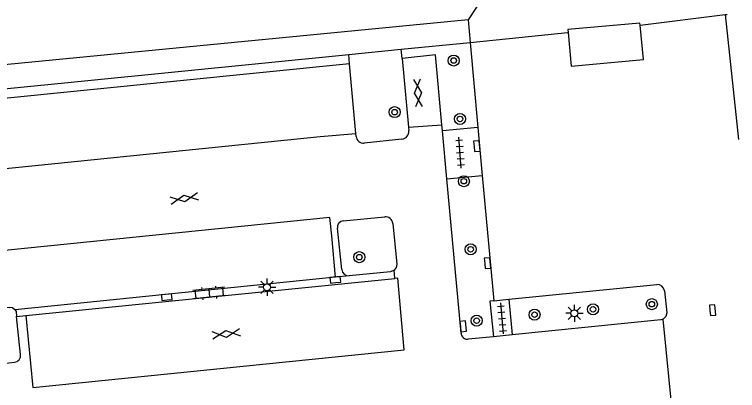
# Model space of a CAD drawing. Extents: x 131000 to 133013, y 393000 to 396501.
# Drawn here: x 132807.3 to 132859.7, y 394791 to 394818.2 of the extents above; entities that cross this region are included whole.
import ezdxf

# ---------------------------------------------------------------- set-up
doc = ezdxf.new("R2010")
doc.units = 0
for name, color, linetype in [('gg-afsc-hekwerk', 7, 'Continuous'), ('gg-bbg-bijgebouw', 7, 'Continuous'), ('gg-knt-verharding', 7, 'Continuous'), ('gg-knt-verharding nz', 7, 'Continuous'), ('gt-grn-groengrens', 7, 'Continuous'), ('gt-symb-boom', 7, 'Continuous'), ('gt-symb-gesloten verharding', 7, 'Continuous'), ('gt-symb-klinker verharding', 7, 'Continuous'), ('gt-symb-kolk', 7, 'Continuous'), ('gt-symb-lichtmast', 7, 'Continuous'), ('gt-symb-tegel verharding', 7, 'Continuous')]:
    doc.layers.add(name, color=color, linetype=linetype)

# ---------------------------------------------------------------- blocks, each defined once
blk = doc.blocks.new('gt0-BOOM')
at = {"layer": 'gt-symb-boom'}
for radius in [0.4, 0.2]:
    blk.add_circle((0, 0), radius, dxfattribs=at)
blk = doc.blocks.new('gt0-GESVH1')
at = {"layer": 'gt-symb-gesloten verharding'}
for p, q in [((-0.992, -0.261), (0.008, 0.239)), ((0.008, -0.261), (-0.992, 0.239)), ((0.008, 0.239), (1.008, -0.261)), ((1.008, 0.239), (0.008, -0.261))]:
    blk.add_line(p, q, dxfattribs=at)
blk = doc.blocks.new('gt0-TEG1')
at = {"layer": 'gt-symb-tegel verharding'}
for p, q in [((-1.125, 0), (1.125, 0)), ((-0.9, -0.25), (-0.9, 0.25)), ((-0.45, -0.25), (-0.45, 0.25)), ((0, -0.25), (0, 0.25)), ((0.45, -0.25), (0.45, 0.25)), ((0.9, -0.25), (0.9, 0.25))]:
    blk.add_line(p, q, dxfattribs=at)
blk = doc.blocks.new('gt0-KOLK')
at = {"layer": 'gt-symb-kolk'}
blk.add_lwpolyline([(0, 0), (0.375, 0), (0.375, 0.4), (-0.375, 0.4), (-0.375, 0), (0, 0)], dxfattribs=at)
blk = doc.blocks.new('gt0-LMAST')
at = {"layer": 'gt-symb-lichtmast'}
for p, q in [((-0.005, 0.246), (-0.005, 0.621)), ((-0.182, 0.173), (-0.447, 0.438)), ((0.172, 0.173), (0.437, 0.438)), ((-0.255, -0.004), (-0.63, -0.004)), ((-0.182, -0.181), (-0.447, -0.446)), ((-0.005, -0.254), (-0.005, -0.629)), ((0.437, -0.446), (0.172, -0.181)), ((0.245, -0.004), (0.62, -0.004))]:
    blk.add_line(p, q, dxfattribs=at)
blk.add_circle((-0.005, -0.004), 0.25, dxfattribs=at)
blk = doc.blocks.new('gt0-KL1')
at = {"layer": 'gt-symb-klinker verharding'}
for p, q in [((-1.15, 0.3), (1.15, 0.3)), ((-1, -0.3), (-1, 0.3)), ((-0.5, 0.3), (-0.5, 0.45)), ((0, -0.3), (0, 0.3)), ((0.5, 0.3), (0.5, 0.45)), ((1, -0.3), (1, 0.3)), ((-1.15, -0.3), (1.15, -0.3)), ((-0.5, -0.45), (-0.5, -0.3)), ((0.5, -0.45), (0.5, -0.3))]:
    blk.add_line(p, q, dxfattribs=at)

msp = doc.modelspace()

# ---------------------------------------------------------------- linework, layer by layer
at = {"layer": 'gg-afsc-hekwerk'}
for p, q in [((132858.788, 394818.226), (132858.924, 394818.243)), ((132852.627, 394817.464), (132858.788, 394818.226)), ((132858.788, 394818.226), (132859.745, 394809.196)), ((132840.309, 394816.215), (132847.367, 394816.919)), ((132847.367, 394816.919), (132847.414, 394816.923)), ((132835.31, 394815.717), (132840.309, 394816.215)), ((132831.515, 394815.338), (132835.31, 394815.717)), ((132805.361, 394812.73), (132831.515, 394815.338))]:
    msp.add_line(p, q, dxfattribs=at)
at = {"layer": 'gg-bbg-bijgebouw'}
for points in [[(132852.627, 394817.464), (132852.613, 394817.617), (132847.394, 394817.135), (132847.414, 394816.923)], [(132847.414, 394816.923), (132847.638, 394814.496), (132852.857, 394814.978), (132852.627, 394817.464)]]:
    msp.add_lwpolyline(points, dxfattribs=at)
at = {"layer": 'gg-knt-verharding'}
for p, q in [((132849.243, 394831.86), (132840.16, 394817.838)), ((132840.16, 394817.838), (132805.192, 394814.462)), ((132840.16, 394817.838), (132840.309, 394816.215)), ((132840.309, 394816.215), (132840.873, 394810.056)), ((132831.575, 394814.661), (132805.429, 394812.037)), ((132832.03, 394809.628), (132831.575, 394814.661)), ((132835.381, 394815.054), (132835.847, 394810.081)), ((132835.847, 394810.081), (132835.871, 394809.826)), ((132838.312, 394809.822), (132838.272, 394810.258)), ((132840.873, 394810.056), (132838.312, 394809.822)), ((132840.873, 394810.056), (132841.192, 394806.58)), ((132832.05, 394809.408), (132832.03, 394809.628)), ((132838.629, 394806.346), (132838.312, 394809.822)), ((132835.37, 394809.215), (132832.638, 394808.926)), ((132838.629, 394806.346), (132841.192, 394806.58)), ((132839.65, 394795.157), (132838.629, 394806.346)), ((132841.192, 394806.58), (132842.022, 394797.514)), ((132831.125, 394803.297), (132834.122, 394803.591)), ((132831.012, 394799.766), (132830.695, 394802.77)), ((132834.864, 394799.118), (132834.816, 394799.726)), ((132830.556, 394799.225), (132807.362, 394796.858)), ((132808.136, 394796.448), (132834.864, 394799.118)), ((132831.55, 394799.326), (132830.556, 394799.225)), ((132843.114, 394797.622), (132853.835, 394798.681)), ((132842.022, 394797.514), (132843.114, 394797.622)), ((132843.114, 394797.622), (132843.359, 394795.043)), ((132807.462, 394796.381), (132808.136, 394796.448)), ((132807.751, 394793.619), (132807.462, 394796.381)), ((132854.928, 394789.835), (132854.296, 394796.18)), ((132842.004, 394794.907), (132840.176, 394794.723)), ((132843.359, 394795.043), (132842.004, 394794.907)), ((132804.333, 394792.75), (132807.304, 394793.068))]:
    msp.add_line(p, q, dxfattribs=at)
for points in [[(132838.272, 394810.258), (132837.811, 394815.313), (132835.381, 394815.054)], [(132834.703, 394803.115), (132834.998, 394800.172), (132834.964, 394799.926), (132834.816, 394799.726)], [(132834.816, 394799.726), (132834.554, 394799.615), (132831.55, 394799.326)], [(132854.387, 394798.231), (132854.55, 394796.652), (132854.496, 394796.377), (132854.296, 394796.18)], [(132842.022, 394797.514), (132841.749, 394797.487), (132842.004, 394794.907)], [(132803.512, 394796.465), (132803.661, 394796.647), (132803.88, 394796.73), (132806.92, 394797.054), (132807.167, 394797.015), (132807.362, 394796.858)], [(132807.362, 394796.858), (132807.424, 394796.745), (132807.462, 394796.381)], [(132854.296, 394796.18), (132854.123, 394796.128), (132843.359, 394795.043)]]:
    msp.add_lwpolyline(points, dxfattribs=at)
for centre, radius, start, end in [((132832.581, 394809.457), 0.534, 185.2237, 276.0915), ((132835.312, 394809.773), 0.561, 275.89, 5.4088), ((132834.174, 394803.062), 0.532, 5.753, 95.593), ((132831.175, 394802.817), 0.482, 95.9211, 185.6542), ((132831.509, 394799.825), 0.501, 186.7702, 274.6742), ((132853.882, 394798.175), 0.508, 6.3029, 95.322), ((132840.128, 394795.201), 0.48, 185.2182, 275.7301), ((132807.26, 394793.561), 0.494, 275.1073, 6.7912)]:
    msp.add_arc(centre, radius, start, end, dxfattribs=at)
at = {"layer": 'gg-knt-verharding nz'}
msp.add_line((132835.847, 394810.081), (132838.272, 394810.258), dxfattribs=at)
for points in [[(132769.857, 394803.357), (132829.451, 394809.395), (132832.03, 394809.628)], [(132830.556, 394799.225), (132830.289, 394802.22), (132830.154, 394803.546), (132786.125, 394799.074), (132774.235, 394797.825)], [(132808.136, 394796.448), (132808.64, 394791.246), (132835.527, 394793.96), (132835.085, 394799.14), (132834.864, 394799.118)]]:
    msp.add_lwpolyline(points, dxfattribs=at)
at = {"layer": 'gt-grn-groengrens'}
for p, q in [((132835.381, 394815.054), (132835.31, 394815.717)), ((132831.575, 394814.661), (132831.515, 394815.338))]:
    msp.add_line(p, q, dxfattribs=at)

# ---------------------------------------------------------------- block references
at = {"layer": 'gt-symb-boom'}
for p in [(132839.119, 394814.9), (132834.84, 394811.166), (132839.576, 394810.674), (132839.857, 394806.165), (132840.348, 394801.24), (132832.28, 394800.671), (132849.216, 394796.895), (132853.473, 394797.267), (132844.978, 394796.508), (132840.779, 394796.074)]:
    msp.add_blockref('gt0-BOOM', p, dxfattribs=at)
at = {"layer": 'gt-symb-gesloten verharding'}
for p, rotation in [((132836.548, 394812.564), -85.81229548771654), ((132819.598, 394804.926), 9.264523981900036), ((132822.638, 394795.125), 6.200970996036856)]:
    msp.add_blockref('gt0-GESVH1', p, dxfattribs=dict(at, rotation=rotation))
at = {"layer": 'gt-symb-klinker verharding', "rotation": -174.3179150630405}
msp.add_blockref('gt0-KL1', (132821.403, 394798.074), dxfattribs=at)
at = {"layer": 'gt-symb-kolk'}
for p, rotation in [((132840.598, 394808.687), -84.77963836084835), ((132841.372, 394800.217), -84.77963836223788), ((132830.568, 394798.824), 5.5109769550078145), ((132818.355, 394797.576), 5.510976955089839), ((132857.682, 394796.815), -84.37493990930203), ((132839.61, 394795.644), -84.77963836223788)]:
    msp.add_blockref('gt0-KOLK', p, dxfattribs=dict(at, rotation=rotation))
at = {"layer": 'gt-symb-lichtmast'}
for p in [(132825.605, 394798.497), (132847.867, 394796.609)]:
    msp.add_blockref('gt0-LMAST', p, dxfattribs=at)
at = {"layer": 'gt-symb-tegel verharding'}
for p, rotation in [((132839.584, 394808.221), 94.24486205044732), ((132842.612, 394796.232), -84.83669318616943)]:
    msp.add_blockref('gt0-TEG1', p, dxfattribs=dict(at, rotation=rotation))

doc.saveas('drawing.dxf')
